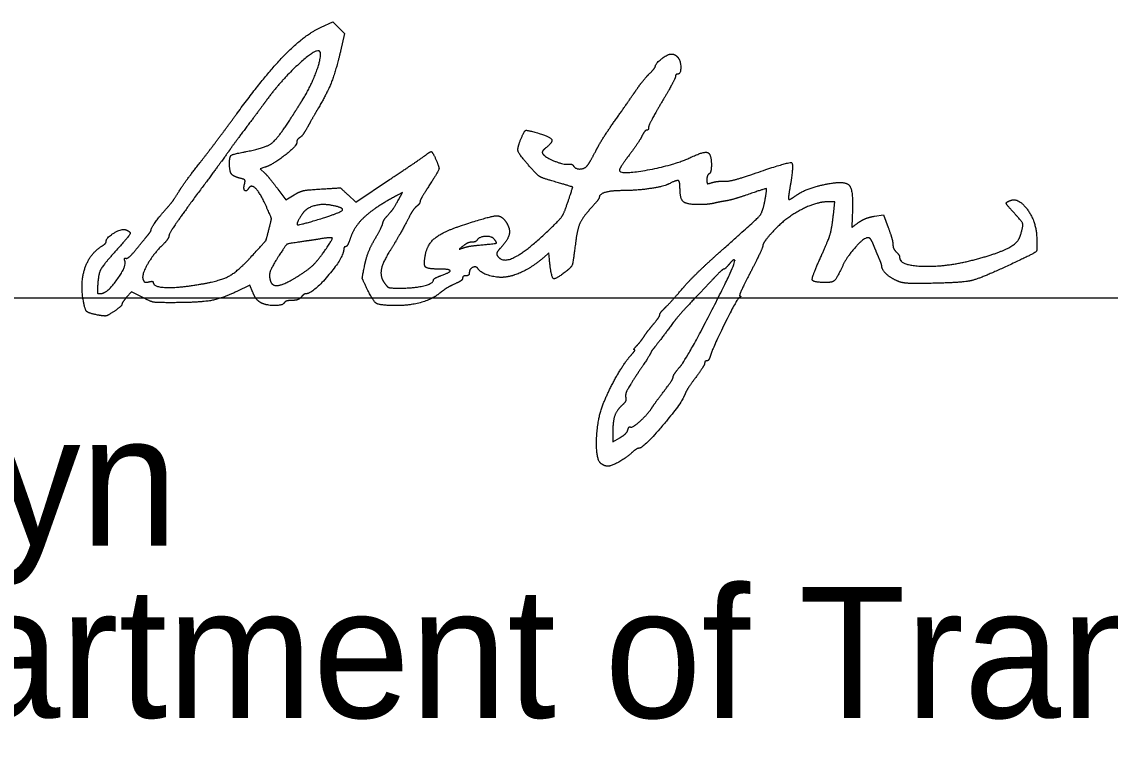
# Model space of a CAD drawing. Extents: x 0 to 34, y 0 to 22.
# Drawn here: x 25.693 to 26.859, y 4.24 to 5.028 of the extents above; entities that cross this region are included whole.
import ezdxf

# ---------------------------------------------------------------- set-up
doc = ezdxf.new("R2010")
doc.units = 0
for name, color, linetype in [('SH_Data', 7, 'Continuous'), ('SH_Text', 7, 'Continuous'), ('TX_P_1', 7, 'Continuous')]:
    doc.layers.add(name, color=color, linetype=linetype)

msp = doc.modelspace()

# ---------------------------------------------------------------- linework, layer by layer
at = {"layer": 'SH_Data'}
msp.add_line((24.5279, 4.7323), (28.0279, 4.7323), dxfattribs=at)
at = {"layer": 'TX_P_1'}
for points in [[(26.0139, 5.0221), (26.0265, 5.0279), (26.0328, 5.0215), (26.0392, 5.0152), (26.0348, 4.9965)], [(25.9539, 4.8721), (25.9489, 4.8705), (25.9541, 4.8654)], [(26.0429, 4.8424), (26.051, 4.8348), (26.0873, 4.8589)], [(25.9677, 4.8487), (25.9763, 4.8372), (25.9851, 4.8424)], [(26.0968, 4.8371), (26.1012, 4.8451), (26.0957, 4.8421)], [(26.5626, 4.8212), (26.5641, 4.835), (26.5563, 4.835)], [(26.6065, 4.8196), (26.6161, 4.8211), (26.6212, 4.8076)], [(26.2585, 4.7734), (26.2579, 4.7803), (26.252, 4.7751)], [(25.9409, 4.7378), (25.9376, 4.7459), (25.9237, 4.739)], [(25.8223, 4.7328), (25.8108, 4.7386), (25.8057, 4.7328)], [(26.3263, 4.5873), (26.3263, 4.5779), (26.3338, 4.5823)]]:
    msp.add_lwpolyline(points, dxfattribs=at)
for points in [[(25.9243, 4.9302), (25.954, 4.9708), (25.9958, 5.0137), (26.0139, 5.0221)], [(26.0124, 4.9962), (26.0087, 4.9999), (25.9702, 4.9642), (25.9548, 4.9429)], [(25.9941, 4.9442), (26.0035, 4.9591), (26.0155, 4.9931), (26.0124, 4.9962)], [(26.0348, 4.9965), (26.0298, 4.9753), (26.0206, 4.9517), (26.0112, 4.9358)], [(26.3719, 4.9801), (26.3719, 4.983), (26.3851, 4.9933), (26.3888, 4.9933)], [(26.3888, 4.9933), (26.3908, 4.9934), (26.3938, 4.9921), (26.3954, 4.9905)], [(26.3954, 4.9905), (26.3989, 4.987), (26.3993, 4.9718), (26.3959, 4.9718)], [(26.3653, 4.972), (26.3689, 4.9757), (26.3719, 4.9793), (26.3719, 4.9801)], [(26.3515, 4.9548), (26.3554, 4.9606), (26.3617, 4.9684), (26.3653, 4.972)], [(26.3935, 4.9693), (26.3935, 4.9679), (26.387, 4.9558), (26.3791, 4.9424)], [(26.3959, 4.9718), (26.3946, 4.9718), (26.3935, 4.9707), (26.3935, 4.9693)], [(26.3299, 4.9238), (26.3378, 4.935), (26.3475, 4.949), (26.3515, 4.9548)], [(25.9548, 4.9429), (25.9512, 4.9379), (25.9418, 4.9253), (25.9339, 4.9148)], [(25.9836, 4.9275), (25.9868, 4.9327), (25.9916, 4.9402), (25.9941, 4.9442)], [(26.3791, 4.9424), (26.3712, 4.929), (26.3647, 4.9167), (26.3647, 4.9149)], [(26.0112, 4.9358), (26.0077, 4.9299), (26.0025, 4.9207), (25.9996, 4.9154)], [(25.8841, 4.8767), (25.893, 4.8881), (25.9111, 4.9121), (25.9243, 4.9302)], [(25.9338, 4.8889), (25.9544, 4.8926), (25.9684, 4.9035), (25.9836, 4.9275)], [(26.3085, 4.8902), (26.3123, 4.8975), (26.3219, 4.9126), (26.3299, 4.9238)], [(25.9339, 4.9148), (25.926, 4.9043), (25.9179, 4.8933), (25.9159, 4.8903)], [(25.9996, 4.9154), (25.9968, 4.9101), (25.993, 4.9049), (25.9912, 4.9039)], [(26.2278, 4.9021), (26.2316, 4.9111), (26.2347, 4.9121), (26.2474, 4.9084)], [(26.2474, 4.9084), (26.2594, 4.9048), (26.2623, 4.8986), (26.2546, 4.8928)], [(26.3627, 4.9118), (26.3616, 4.9118), (26.3592, 4.9088), (26.3574, 4.9052)], [(26.3647, 4.9149), (26.3647, 4.9132), (26.3638, 4.9118), (26.3627, 4.9118)], [(25.9879, 4.8985), (25.9879, 4.8947), (25.9621, 4.8747), (25.9539, 4.8721)], [(25.9912, 4.9039), (25.9894, 4.9028), (25.9879, 4.9004), (25.9879, 4.8985)], [(26.2376, 4.8726), (26.2261, 4.8857), (26.2239, 4.8925), (26.2278, 4.9021)], [(26.3574, 4.9052), (26.3556, 4.9016), (26.3495, 4.8925), (26.3438, 4.885)], [(25.9159, 4.8903), (25.9139, 4.8874), (25.8985, 4.8664), (25.8817, 4.8438)], [(25.9159, 4.8768), (25.9159, 4.8836), (25.92, 4.8864), (25.9338, 4.8889)], [(26.0873, 4.8589), (26.1072, 4.8721), (26.1248, 4.8841), (26.1264, 4.8854)], [(26.1264, 4.8854), (26.1309, 4.8892), (26.1333, 4.8883), (26.1363, 4.8817)], [(26.2546, 4.8928), (26.2519, 4.8907), (26.2504, 4.8879), (26.2513, 4.8865)], [(26.2513, 4.8865), (26.254, 4.8828), (26.2739, 4.8746), (26.2786, 4.8753)], [(26.2992, 4.874), (26.3005, 4.8757), (26.3047, 4.8829), (26.3085, 4.8902)], [(26.3438, 4.885), (26.3381, 4.8775), (26.3335, 4.8703), (26.3335, 4.8689)], [(26.4111, 4.8832), (26.424, 4.8894), (26.4319, 4.8862), (26.4319, 4.8748)], [(25.8626, 4.8474), (25.8655, 4.8522), (25.8752, 4.8654), (25.8841, 4.8767)], [(25.9269, 4.8604), (25.9197, 4.8622), (25.9159, 4.8679), (25.9159, 4.8768)], [(26.1363, 4.8817), (26.1407, 4.8721), (26.1397, 4.868), (26.1295, 4.8521)], [(26.2611, 4.8575), (26.2503, 4.8606), (26.2454, 4.8638), (26.2376, 4.8726)], [(26.2786, 4.8753), (26.2808, 4.8757), (26.2834, 4.8749), (26.2842, 4.8735)], [(26.2842, 4.8735), (26.2864, 4.87), (26.2964, 4.8704), (26.2992, 4.874)], [(26.3335, 4.8689), (26.3335, 4.8637), (26.3931, 4.8746), (26.4111, 4.8832)], [(26.4319, 4.8748), (26.4319, 4.8702), (26.4308, 4.8658), (26.4295, 4.865)], [(26.4742, 4.8641), (26.5146, 4.878), (26.5205, 4.8763), (26.5164, 4.8525)], [(25.9541, 4.8654), (25.9569, 4.8625), (25.963, 4.855), (25.9677, 4.8487)], [(26.4295, 4.865), (26.4282, 4.8642), (26.4271, 4.8614), (26.4271, 4.8587)], [(26.4454, 4.857), (26.4496, 4.8569), (26.4625, 4.8601), (26.4742, 4.8641)], [(25.932, 4.8541), (25.9329, 4.8576), (25.9317, 4.8592), (25.9269, 4.8604)], [(25.9362, 4.8493), (25.9338, 4.8454), (25.9306, 4.849), (25.932, 4.8541)], [(25.955, 4.8307), (25.9489, 4.8444), (25.9392, 4.8541), (25.9362, 4.8493)], [(25.9851, 4.8424), (25.9916, 4.8463), (25.9992, 4.8479), (26.0143, 4.8488)], [(26.0143, 4.8488), (26.0346, 4.85), (26.0348, 4.85), (26.0429, 4.8424)], [(26.1295, 4.8521), (26.1242, 4.8439), (26.1199, 4.8363), (26.1199, 4.8352)], [(26.2779, 4.8337), (26.2835, 4.8506), (26.2832, 4.8511), (26.2611, 4.8575)], [(26.3868, 4.8544), (26.3813, 4.8514), (26.3511, 4.847), (26.3361, 4.847)], [(26.3983, 4.8497), (26.3983, 4.857), (26.3946, 4.8585), (26.3868, 4.8544)], [(26.4176, 4.832), (26.4052, 4.8321), (26.3983, 4.8384), (26.3983, 4.8497)], [(26.4271, 4.8587), (26.4271, 4.8548), (26.4281, 4.8542), (26.4325, 4.8556)], [(26.4325, 4.8556), (26.4355, 4.8565), (26.4413, 4.8572), (26.4454, 4.857)], [(26.4895, 4.8375), (26.4916, 4.849), (26.4898, 4.8494), (26.4689, 4.8421)], [(26.5164, 4.8525), (26.515, 4.8448), (26.5143, 4.8382), (26.5148, 4.8377)], [(26.5223, 4.8416), (26.5296, 4.8467), (26.5478, 4.853), (26.5615, 4.8551)], [(26.5615, 4.8551), (26.5761, 4.8574), (26.5838, 4.847), (26.583, 4.8258)], [(25.8463, 4.8255), (25.8529, 4.8328), (25.8571, 4.8385), (25.8626, 4.8474)], [(25.8817, 4.8438), (25.865, 4.8211), (25.8512, 4.801), (25.8511, 4.799)], [(26.0957, 4.8421), (26.0723, 4.8296), (26.0495, 4.8089), (26.0454, 4.7964)], [(26.084, 4.819), (26.0894, 4.825), (26.0919, 4.8285), (26.0968, 4.8371)], [(26.3119, 4.8398), (26.3119, 4.8389), (26.3077, 4.8335), (26.3025, 4.8278)], [(26.3361, 4.847), (26.3246, 4.847), (26.3119, 4.8432), (26.3119, 4.8398)], [(26.4446, 4.7845), (26.4802, 4.816), (26.4871, 4.8242), (26.4895, 4.8375)], [(26.4689, 4.8421), (26.4611, 4.8394), (26.4514, 4.8367), (26.4475, 4.836)], [(26.5148, 4.8377), (26.5152, 4.8373), (26.5186, 4.839), (26.5223, 4.8416)], [(26.7522, 4.8365), (26.7607, 4.8398), (26.7792, 4.8148), (26.7802, 4.7986)], [(25.8319, 4.805), (25.8319, 4.8066), (25.841, 4.8196), (25.8463, 4.8255)], [(25.9583, 4.8062), (25.9609, 4.816), (25.9606, 4.8182), (25.955, 4.8307)], [(26.0261, 4.8311), (26.0152, 4.8333), (25.9978, 4.8282), (25.9935, 4.8216)], [(26.0155, 4.8175), (26.0347, 4.8235), (26.0387, 4.8286), (26.0261, 4.8311)], [(26.1163, 4.8302), (26.1144, 4.8286), (26.1113, 4.8244), (26.1094, 4.821)], [(26.1199, 4.8352), (26.1199, 4.8341), (26.1183, 4.8319), (26.1163, 4.8302)], [(26.2596, 4.8064), (26.27, 4.8165), (26.2741, 4.8226), (26.2779, 4.8337)], [(26.3025, 4.8278), (26.294, 4.8183), (26.2883, 4.8058), (26.2867, 4.793)], [(26.4343, 4.8334), (26.431, 4.8327), (26.4235, 4.832), (26.4176, 4.832)], [(26.4475, 4.836), (26.4435, 4.8354), (26.4376, 4.8342), (26.4343, 4.8334)], [(26.5563, 4.835), (26.5436, 4.835), (26.5098, 4.8166), (26.4976, 4.803)], [(26.583, 4.8258), (26.5823, 4.8074), (26.5822, 4.8076), (26.5899, 4.8132)], [(26.7531, 4.8264), (26.7478, 4.8321), (26.7475, 4.8347), (26.7522, 4.8365)], [(26.7622, 4.7973), (26.7662, 4.8091), (26.7646, 4.814), (26.7531, 4.8264)], [(25.9935, 4.8216), (25.9865, 4.8109), (25.991, 4.81), (26.0155, 4.8175)], [(26.08, 4.812), (26.0803, 4.8137), (26.082, 4.8169), (26.084, 4.819)], [(26.1094, 4.821), (26.1013, 4.8055), (26.0935, 4.7918), (26.0874, 4.7821)], [(26.1633, 4.8093), (26.1951, 4.8199), (26.2085, 4.8203), (26.2136, 4.8108)], [(26.5479, 4.7734), (26.557, 4.7933), (26.561, 4.8064), (26.5626, 4.8212)], [(26.5899, 4.8132), (26.5937, 4.8158), (26.6011, 4.8187), (26.6065, 4.8196)], [(25.7839, 4.793), (25.784, 4.7967), (25.8007, 4.8067), (25.8045, 4.8052)], [(25.8045, 4.8052), (25.8105, 4.803), (25.8082, 4.7981), (25.7939, 4.7822)], [(25.8295, 4.8007), (25.8308, 4.8023), (25.8319, 4.8042), (25.8319, 4.805)], [(25.9387, 4.7757), (25.9548, 4.7933), (25.9551, 4.7938), (25.9583, 4.8062)], [(26.0715, 4.7949), (26.0759, 4.8025), (26.0797, 4.8102), (26.08, 4.812)], [(26.1256, 4.7782), (26.1278, 4.7895), (26.144, 4.8028), (26.1633, 4.8093)], [(26.2026, 4.7776), (26.2079, 4.7689), (26.2346, 4.7824), (26.2596, 4.8064)], [(26.2136, 4.8108), (26.2168, 4.8048), (26.2134, 4.7934), (26.206, 4.7855)], [(26.4976, 4.803), (26.4918, 4.7966), (26.4871, 4.79), (26.4871, 4.7884)], [(26.6212, 4.8076), (26.624, 4.8001), (26.6263, 4.792), (26.6263, 4.7895)], [(25.7792, 4.7876), (25.7818, 4.7892), (25.7839, 4.7916), (25.7839, 4.793)], [(25.8174, 4.7858), (25.8227, 4.7924), (25.8282, 4.7991), (25.8295, 4.8007)], [(25.8511, 4.799), (25.851, 4.797), (25.8477, 4.7922), (25.8437, 4.7883)], [(25.9963, 4.7928), (25.9785, 4.7902), (25.9765, 4.789), (25.9692, 4.7778)], [(26.0137, 4.7954), (26.0081, 4.7945), (26.0002, 4.7933), (25.9963, 4.7928)], [(26.0187, 4.7838), (26.0265, 4.7951), (26.0256, 4.7973), (26.0137, 4.7954)], [(26.0454, 4.7964), (26.0437, 4.7913), (26.0414, 4.787), (26.0403, 4.787)], [(26.0606, 4.767), (26.0622, 4.7747), (26.0671, 4.7873), (26.0715, 4.7949)], [(26.1754, 4.7918), (26.1731, 4.7918), (26.1691, 4.7901), (26.1665, 4.788)], [(26.1809, 4.7939), (26.1802, 4.7928), (26.1777, 4.7918), (26.1754, 4.7918)], [(26.1994, 4.795), (26.1966, 4.7984), (26.1832, 4.7976), (26.1809, 4.7939)], [(26.1835, 4.7887), (26.2002, 4.7902), (26.2026, 4.7912), (26.1994, 4.795)], [(26.2867, 4.793), (26.2839, 4.7705), (26.2821, 4.765), (26.2765, 4.7606)], [(26.5995, 4.7966), (26.5952, 4.7966), (26.5769, 4.7761), (26.5722, 4.7659)], [(26.6051, 4.79), (26.6036, 4.7936), (26.6011, 4.7966), (26.5995, 4.7966)], [(26.7133, 4.773), (26.737, 4.7792), (26.76, 4.7906), (26.7622, 4.7973)], [(26.7802, 4.7986), (26.7811, 4.7833), (26.7785, 4.7801), (26.7551, 4.7692)], [(25.759, 4.7314), (25.7561, 4.7499), (25.7668, 4.7799), (25.7792, 4.7876)], [(25.7939, 4.7822), (25.7802, 4.767), (25.7752, 4.7569), (25.7746, 4.743)], [(25.8051, 4.7745), (25.8065, 4.7741), (25.812, 4.7792), (25.8174, 4.7858)], [(25.8437, 4.7883), (25.8339, 4.7786), (25.8215, 4.7565), (25.8233, 4.7518)], [(25.9888, 4.7551), (26, 4.762), (26.0109, 4.7726), (26.0187, 4.7838)], [(26.0382, 4.784), (26.0381, 4.7755), (26.005, 4.7366), (25.9979, 4.7366)], [(26.0403, 4.787), (26.0392, 4.787), (26.0383, 4.7857), (26.0382, 4.784)], [(26.0874, 4.7821), (26.0794, 4.7694), (26.0772, 4.7542), (26.0823, 4.7474)], [(26.1665, 4.788), (26.1619, 4.7843), (26.162, 4.7842), (26.1667, 4.7859)], [(26.1667, 4.7859), (26.1693, 4.7868), (26.1769, 4.7881), (26.1835, 4.7887)], [(26.206, 4.7855), (26.2032, 4.7826), (26.2017, 4.779), (26.2026, 4.7776)], [(26.4006, 4.7417), (26.4078, 4.7501), (26.4276, 4.7694), (26.4446, 4.7845)], [(26.4871, 4.7884), (26.4871, 4.7869), (26.4811, 4.774), (26.4739, 4.7599)], [(26.611, 4.7758), (26.6092, 4.78), (26.6065, 4.7864), (26.6051, 4.79)], [(26.6263, 4.7895), (26.6263, 4.787), (26.6279, 4.7833), (26.6299, 4.7813)], [(26.6299, 4.7813), (26.6319, 4.7794), (26.6335, 4.7767), (26.6335, 4.7754)], [(25.7794, 4.737), (25.7858, 4.738), (25.8059, 4.7664), (25.8039, 4.7716)], [(25.8039, 4.7716), (25.8031, 4.7736), (25.8037, 4.7749), (25.8051, 4.7745)], [(25.8822, 4.7464), (25.9049, 4.75), (25.9245, 4.7602), (25.9387, 4.7757)], [(25.9692, 4.7778), (25.961, 4.7652), (25.9578, 4.7554), (25.96, 4.7495)], [(26.1392, 4.763), (26.1277, 4.763), (26.1237, 4.7676), (26.1256, 4.7782)], [(26.252, 4.7751), (26.2426, 4.767), (26.2226, 4.7563), (26.2135, 4.7547)], [(26.2765, 4.7606), (26.2648, 4.7513), (26.2604, 4.7545), (26.2585, 4.7734)], [(26.398, 4.6579), (26.4056, 4.6666), (26.4589, 4.7704), (26.4568, 4.7725)], [(26.4511, 4.7684), (26.4487, 4.7654), (26.4461, 4.763), (26.4453, 4.763)], [(26.4568, 4.7725), (26.4561, 4.7732), (26.4535, 4.7714), (26.4511, 4.7684)], [(26.5553, 4.7486), (26.5408, 4.7486), (26.5392, 4.754), (26.5479, 4.7734)], [(26.6144, 4.7662), (26.6143, 4.7674), (26.6128, 4.7717), (26.611, 4.7758)], [(26.6335, 4.7754), (26.6335, 4.7668), (26.6841, 4.7653), (26.7133, 4.773)], [(26.7551, 4.7692), (26.7203, 4.7528), (26.6993, 4.7481), (26.6599, 4.7476)], [(26.0626, 4.743), (26.0582, 4.7521), (26.058, 4.7544), (26.0606, 4.767)], [(26.1343, 4.7512), (26.1343, 4.7523), (26.138, 4.7544), (26.1426, 4.7561)], [(26.1426, 4.7561), (26.1529, 4.7598), (26.1513, 4.763), (26.1392, 4.763)], [(26.1691, 4.7558), (26.1671, 4.7558), (26.1655, 4.7547), (26.1655, 4.7533)], [(26.1727, 4.7591), (26.1727, 4.7573), (26.1711, 4.7558), (26.1691, 4.7558)], [(26.1822, 4.7632), (26.1802, 4.7664), (26.1727, 4.7633), (26.1727, 4.7591)], [(26.2135, 4.7547), (26.2049, 4.7531), (26.1851, 4.7585), (26.1822, 4.7632)], [(26.4453, 4.763), (26.4446, 4.763), (26.4406, 4.7595), (26.4365, 4.7552)], [(26.4739, 4.7599), (26.4666, 4.7458), (26.4614, 4.7342), (26.4625, 4.7342)], [(26.5722, 4.7659), (26.5665, 4.7535), (26.5617, 4.7486), (26.5553, 4.7486)], [(26.63, 4.7507), (26.623, 4.754), (26.6145, 4.7624), (26.6144, 4.7662)], [(25.8233, 4.7518), (25.8242, 4.7495), (25.8265, 4.7485), (25.8295, 4.7493)], [(25.8295, 4.7493), (25.8321, 4.75), (25.8343, 4.7497), (25.8343, 4.7485)], [(25.8343, 4.7485), (25.8343, 4.7439), (25.8599, 4.7427), (25.8822, 4.7464)], [(25.96, 4.7495), (25.9621, 4.7443), (25.9756, 4.7469), (25.9888, 4.7551)], [(26.0823, 4.7474), (26.0851, 4.7436), (26.0887, 4.7426), (26.0999, 4.7426)], [(26.0999, 4.7426), (26.1139, 4.7426), (26.1343, 4.7477), (26.1343, 4.7512)], [(26.1601, 4.7484), (26.1527, 4.7451), (26.1451, 4.7406), (26.1409, 4.7371)], [(26.1655, 4.7533), (26.1655, 4.752), (26.1631, 4.7498), (26.1601, 4.7484)], [(26.4365, 4.7552), (26.4324, 4.7509), (26.4219, 4.7398), (26.4131, 4.7306)], [(26.6599, 4.7476), (26.6449, 4.7474), (26.6346, 4.7485), (26.63, 4.7507)], [(25.7746, 4.743), (25.7744, 4.7374), (25.7752, 4.7364), (25.7794, 4.737)], [(25.8057, 4.7328), (25.803, 4.7296), (25.8007, 4.7262), (25.8007, 4.7252)], [(25.8531, 4.727), (25.8375, 4.727), (25.8316, 4.7281), (25.8223, 4.7328)], [(25.9237, 4.739), (25.9081, 4.7313), (25.883, 4.727), (25.8531, 4.727)], [(25.9491, 4.7272), (25.9465, 4.7286), (25.9428, 4.7334), (25.9409, 4.7378)], [(25.9927, 4.733), (25.991, 4.731), (25.9867, 4.7294), (25.9829, 4.7294)], [(25.9979, 4.7366), (25.9967, 4.7366), (25.9943, 4.735), (25.9927, 4.733)], [(26.0944, 4.7239), (26.0769, 4.724), (26.0699, 4.7282), (26.0626, 4.743)], [(26.1409, 4.7371), (26.1332, 4.7307), (26.1089, 4.7238), (26.0944, 4.7239)], [(26.3821, 4.7213), (26.3851, 4.7242), (26.3934, 4.7333), (26.4006, 4.7417)], [(26.4617, 4.7324), (26.459, 4.7305), (26.4338, 4.6795), (26.4308, 4.67)], [(26.4625, 4.7342), (26.4635, 4.7341), (26.4631, 4.7333), (26.4617, 4.7324)], [(25.7756, 4.7136), (25.7647, 4.7157), (25.7609, 4.7198), (25.759, 4.7314)], [(25.8007, 4.7252), (25.8007, 4.7242), (25.7969, 4.7209), (25.7923, 4.7177)], [(25.9747, 4.727), (25.9727, 4.7238), (25.9552, 4.7239), (25.9491, 4.7272)], [(25.9829, 4.7294), (25.9792, 4.7294), (25.9755, 4.7283), (25.9747, 4.727)], [(26.3767, 4.7141), (26.3767, 4.7153), (26.3792, 4.7185), (26.3821, 4.7213)], [(26.4131, 4.7306), (26.4043, 4.7213), (26.3944, 4.7101), (26.3911, 4.7056)], [(25.7923, 4.7177), (25.7858, 4.7133), (25.7822, 4.7124), (25.7756, 4.7136)], [(26.3701, 4.7043), (26.3737, 4.7086), (26.3767, 4.713), (26.3767, 4.7141)], [(26.3599, 4.691), (26.3619, 4.6941), (26.3665, 4.7), (26.3701, 4.7043)], [(26.3911, 4.7056), (26.383, 4.6947), (26.3725, 4.6809), (26.3695, 4.6773)], [(26.3521, 4.681), (26.3544, 4.6834), (26.3579, 4.6879), (26.3599, 4.691)], [(26.3462, 4.6712), (26.3489, 4.6742), (26.3504, 4.6766), (26.3495, 4.6766)], [(26.3495, 4.6766), (26.3486, 4.6766), (26.3498, 4.6786), (26.3521, 4.681)], [(26.3695, 4.6773), (26.3682, 4.6757), (26.3671, 4.674), (26.3671, 4.6734)], [(26.3161, 4.6186), (26.322, 4.6334), (26.3391, 4.6633), (26.3462, 4.6712)], [(26.3671, 4.6734), (26.3671, 4.6729), (26.3608, 4.6629), (26.353, 4.6513)], [(26.4269, 4.6646), (26.4257, 4.6646), (26.4247, 4.6635), (26.4247, 4.6621)], [(26.4308, 4.67), (26.4299, 4.667), (26.4282, 4.6646), (26.4269, 4.6646)], [(26.353, 4.6513), (26.3443, 4.6383), (26.3394, 4.6285), (26.3401, 4.6258)], [(26.3911, 4.6476), (26.3911, 4.6489), (26.3942, 4.6536), (26.398, 4.6579)], [(26.4247, 4.6621), (26.4247, 4.6607), (26.4204, 4.654), (26.4152, 4.647)], [(26.3809, 4.6318), (26.3865, 4.6392), (26.3911, 4.6463), (26.3911, 4.6476)], [(26.4152, 4.647), (26.41, 4.6401), (26.4049, 4.6322), (26.4038, 4.6293)], [(26.4038, 4.6293), (26.4002, 4.6195), (26.359, 4.571), (26.3543, 4.571)], [(26.3683, 4.6145), (26.3696, 4.6167), (26.3753, 4.6244), (26.3809, 4.6318)], [(26.3143, 4.5542), (26.3083, 4.5579), (26.3096, 4.6022), (26.3161, 4.6186)], [(26.3364, 4.6172), (26.3305, 4.612), (26.3263, 4.5997), (26.3263, 4.5873)], [(26.3401, 4.6258), (26.3408, 4.6233), (26.3392, 4.6196), (26.3364, 4.6172)], [(26.3455, 4.5938), (26.3474, 4.5926), (26.364, 4.6078), (26.3683, 4.6145)], [(26.3425, 4.5908), (26.3431, 4.5931), (26.3445, 4.5944), (26.3455, 4.5938)], [(26.3338, 4.5823), (26.338, 4.5847), (26.3419, 4.5885), (26.3425, 4.5908)], [(26.3543, 4.571), (26.3529, 4.571), (26.3496, 4.5689), (26.3468, 4.5664)], [(26.3468, 4.5664), (26.3406, 4.5607), (26.3247, 4.5518), (26.3208, 4.5518)], [(26.3208, 4.5518), (26.3192, 4.5519), (26.3163, 4.5529), (26.3143, 4.5542)]]:
    msp.add_open_spline(points, degree=2, dxfattribs=at)

# ---------------------------------------------------------------- texts
at = {"layer": 'SH_Text'}
for s, p in [('Pamela Boratyn', (24.5286, 4.4669)), ('Director, Department of Transportation', (24.5279, 4.2823))]:
    msp.add_text(s, height=0.14, dxfattribs=at).set_placement(p)

doc.saveas('drawing.dxf')
